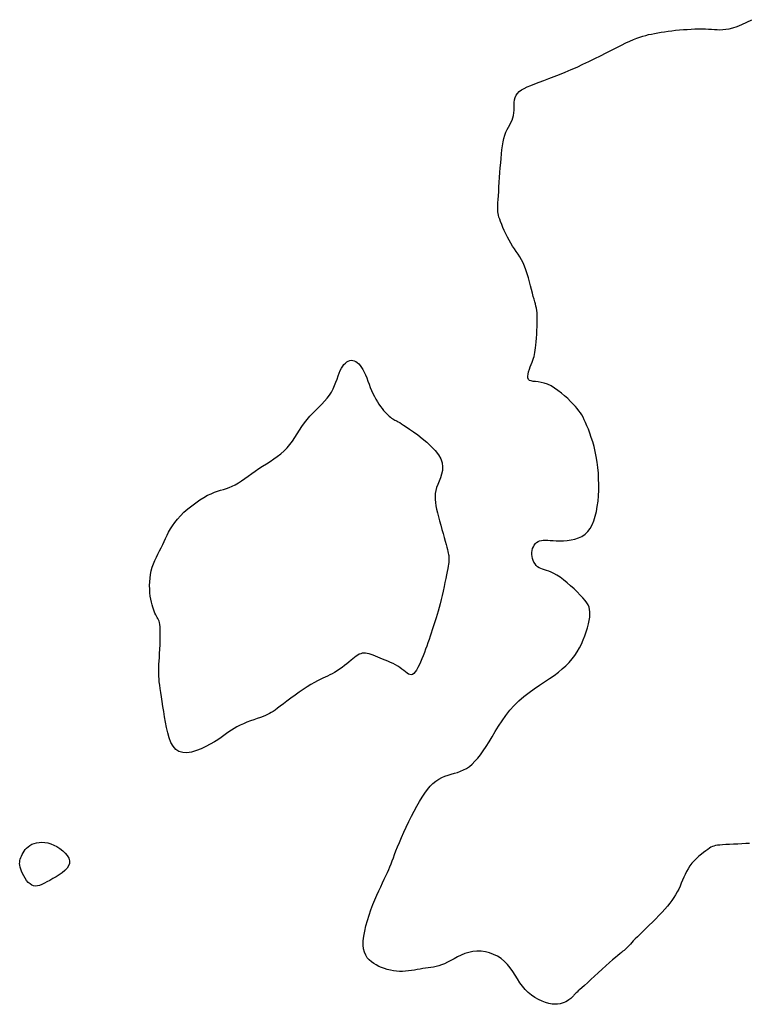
# Model space of a CAD drawing. Header units: millimetres. Extents: x 32690613 to 32693367, y 5343692 to 5344708.
# Tile 359 of 656: x 32692940 to 32692955, y 5343875 to 5343895. Entities that reach past the tile are written whole.
import ezdxf

# ---------------------------------------------------------------- set-up
doc = ezdxf.new("R2010")
doc.units = ezdxf.units.MM
doc.header["$LTSCALE"] = 20
doc.layers.add('02-DGM_HL_493.00', color=102, linetype='Continuous')

msp = doc.modelspace()

# ---------------------------------------------------------------- linework, layer by layer
at = {"layer": '02-DGM_HL_493.00', "elevation": 493, "flags": 128}
msp.add_lwpolyline([(32692955.026, 5343878.433), (32692954.95, 5343878.429), (32692954.867, 5343878.425), (32692954.782, 5343878.421), (32692954.696, 5343878.416), (32692954.613, 5343878.412), (32692954.536, 5343878.408), (32692954.468, 5343878.403), (32692954.411, 5343878.399), (32692954.364, 5343878.394), (32692954.325, 5343878.387), (32692954.292, 5343878.378), (32692954.261, 5343878.367), (32692954.231, 5343878.353), (32692954.2, 5343878.334), (32692954.166, 5343878.311), (32692954.126, 5343878.282), (32692954.081, 5343878.249), (32692954.034, 5343878.211), (32692953.985, 5343878.169), (32692953.935, 5343878.124), (32692953.887, 5343878.075), (32692953.841, 5343878.024), (32692953.799, 5343877.969), (32692953.762, 5343877.913), (32692953.729, 5343877.856), (32692953.7, 5343877.797), (32692953.673, 5343877.737), (32692953.647, 5343877.676), (32692953.621, 5343877.616), (32692953.595, 5343877.555), (32692953.567, 5343877.496), (32692953.537, 5343877.437), (32692953.504, 5343877.379), (32692953.467, 5343877.321), (32692953.427, 5343877.262), (32692953.383, 5343877.203), (32692953.335, 5343877.143), (32692953.282, 5343877.081), (32692953.225, 5343877.018), (32692953.162, 5343876.952), (32692953.097, 5343876.885), (32692953.029, 5343876.817), (32692952.961, 5343876.75), (32692952.894, 5343876.686), (32692952.831, 5343876.624), (32692952.772, 5343876.567), (32692952.719, 5343876.515), (32692952.673, 5343876.469), (32692952.634, 5343876.429), (32692952.601, 5343876.394), (32692952.573, 5343876.363), (32692952.548, 5343876.336), (32692952.526, 5343876.312), (32692952.506, 5343876.291), (32692952.486, 5343876.272), (32692952.465, 5343876.254), (32692952.443, 5343876.235), (32692952.418, 5343876.215), (32692952.389, 5343876.192), (32692952.354, 5343876.165), (32692952.314, 5343876.131), (32692952.266, 5343876.091), (32692952.209, 5343876.042), (32692952.143, 5343875.984), (32692952.07, 5343875.919), (32692951.992, 5343875.848), (32692951.913, 5343875.776), (32692951.834, 5343875.703), (32692951.758, 5343875.634), (32692951.689, 5343875.57), (32692951.627, 5343875.514), (32692951.577, 5343875.467), (32692951.536, 5343875.43), (32692951.503, 5343875.401), (32692951.478, 5343875.378), (32692951.458, 5343875.36), (32692951.443, 5343875.346), (32692951.431, 5343875.334), (32692951.42, 5343875.323), (32692951.411, 5343875.312), (32692951.401, 5343875.3), (32692951.39, 5343875.288), (32692951.378, 5343875.276), (32692951.364, 5343875.262), (32692951.347, 5343875.248), (32692951.328, 5343875.232), (32692951.306, 5343875.215), (32692951.279, 5343875.197), (32692951.248, 5343875.179), (32692951.213, 5343875.162), (32692951.173, 5343875.147), (32692951.128, 5343875.136), (32692951.078, 5343875.128), (32692951.024, 5343875.126), (32692950.963, 5343875.13), (32692950.898, 5343875.142), (32692950.829, 5343875.161), (32692950.757, 5343875.188), (32692950.684, 5343875.222), (32692950.611, 5343875.263), (32692950.54, 5343875.311), (32692950.472, 5343875.366), (32692950.41, 5343875.428), (32692950.353, 5343875.497), (32692950.3, 5343875.57), (32692950.25, 5343875.647), (32692950.202, 5343875.724), (32692950.153, 5343875.801), (32692950.101, 5343875.876), (32692950.045, 5343875.946), (32692949.984, 5343876.009), (32692949.915, 5343876.065), (32692949.841, 5343876.113), (32692949.761, 5343876.152), (32692949.678, 5343876.182), (32692949.592, 5343876.203), (32692949.506, 5343876.215), (32692949.419, 5343876.217), (32692949.334, 5343876.209), (32692949.251, 5343876.192), (32692949.172, 5343876.167), (32692949.094, 5343876.135), (32692949.02, 5343876.1), (32692948.949, 5343876.063), (32692948.88, 5343876.026), (32692948.814, 5343875.992), (32692948.751, 5343875.961), (32692948.691, 5343875.937), (32692948.634, 5343875.918), (32692948.578, 5343875.903), (32692948.523, 5343875.892), (32692948.469, 5343875.883), (32692948.415, 5343875.875), (32692948.36, 5343875.868), (32692948.305, 5343875.86), (32692948.248, 5343875.851), (32692948.19, 5343875.841), (32692948.131, 5343875.831), (32692948.071, 5343875.821), (32692948.01, 5343875.813), (32692947.948, 5343875.807), (32692947.886, 5343875.803), (32692947.824, 5343875.803), (32692947.761, 5343875.807), (32692947.699, 5343875.814), (32692947.637, 5343875.826), (32692947.575, 5343875.841), (32692947.515, 5343875.86), (32692947.457, 5343875.881), (32692947.4, 5343875.906), (32692947.346, 5343875.934), (32692947.294, 5343875.965), (32692947.246, 5343875.999), (32692947.202, 5343876.039), (32692947.163, 5343876.083), (32692947.13, 5343876.135), (32692947.105, 5343876.195), (32692947.088, 5343876.263), (32692947.08, 5343876.341), (32692947.081, 5343876.429), (32692947.092, 5343876.526), (32692947.11, 5343876.63), (32692947.135, 5343876.738), (32692947.165, 5343876.849), (32692947.199, 5343876.96), (32692947.237, 5343877.07), (32692947.277, 5343877.176), (32692947.317, 5343877.276), (32692947.358, 5343877.371), (32692947.399, 5343877.46), (32692947.438, 5343877.544), (32692947.477, 5343877.623), (32692947.513, 5343877.698), (32692947.547, 5343877.768), (32692947.577, 5343877.834), (32692947.605, 5343877.896), (32692947.629, 5343877.955), (32692947.652, 5343878.014), (32692947.675, 5343878.075), (32692947.699, 5343878.138), (32692947.724, 5343878.206), (32692947.753, 5343878.28), (32692947.786, 5343878.363), (32692947.824, 5343878.455), (32692947.867, 5343878.555), (32692947.914, 5343878.661), (32692947.965, 5343878.77), (32692948.017, 5343878.881), (32692948.071, 5343878.991), (32692948.127, 5343879.098), (32692948.182, 5343879.201), (32692948.237, 5343879.297), (32692948.292, 5343879.386), (32692948.346, 5343879.467), (32692948.401, 5343879.541), (32692948.457, 5343879.607), (32692948.514, 5343879.665), (32692948.573, 5343879.714), (32692948.633, 5343879.756), (32692948.695, 5343879.789), (32692948.759, 5343879.816), (32692948.823, 5343879.837), (32692948.888, 5343879.856), (32692948.954, 5343879.874), (32692949.018, 5343879.893), (32692949.082, 5343879.916), (32692949.144, 5343879.943), (32692949.205, 5343879.976), (32692949.264, 5343880.017), (32692949.321, 5343880.065), (32692949.378, 5343880.121), (32692949.435, 5343880.184), (32692949.492, 5343880.256), (32692949.549, 5343880.336), (32692949.608, 5343880.424), (32692949.667, 5343880.521), (32692949.729, 5343880.624), (32692949.794, 5343880.732), (32692949.862, 5343880.843), (32692949.935, 5343880.954), (32692950.013, 5343881.064), (32692950.096, 5343881.17), (32692950.186, 5343881.271), (32692950.283, 5343881.365), (32692950.385, 5343881.452), (32692950.491, 5343881.534), (32692950.598, 5343881.611), (32692950.705, 5343881.683), (32692950.81, 5343881.753), (32692950.91, 5343881.821), (32692951.005, 5343881.887), (32692951.093, 5343881.953), (32692951.173, 5343882.019), (32692951.246, 5343882.086), (32692951.313, 5343882.155), (32692951.374, 5343882.224), (32692951.429, 5343882.297), (32692951.479, 5343882.371), (32692951.525, 5343882.45), (32692951.567, 5343882.531), (32692951.605, 5343882.615), (32692951.638, 5343882.7), (32692951.667, 5343882.783), (32692951.691, 5343882.865), (32692951.711, 5343882.944), (32692951.726, 5343883.017), (32692951.737, 5343883.083), (32692951.742, 5343883.142), (32692951.742, 5343883.195), (32692951.736, 5343883.244), (32692951.724, 5343883.29), (32692951.704, 5343883.334), (32692951.676, 5343883.38), (32692951.641, 5343883.428), (32692951.596, 5343883.481), (32692951.543, 5343883.539), (32692951.482, 5343883.601), (32692951.415, 5343883.666), (32692951.345, 5343883.73), (32692951.273, 5343883.792), (32692951.201, 5343883.851), (32692951.13, 5343883.903), (32692951.064, 5343883.947), (32692951.002, 5343883.981), (32692950.946, 5343884.007), (32692950.895, 5343884.027), (32692950.848, 5343884.042), (32692950.805, 5343884.055), (32692950.766, 5343884.068), (32692950.73, 5343884.082), (32692950.696, 5343884.099), (32692950.666, 5343884.121), (32692950.638, 5343884.148), (32692950.613, 5343884.179), (32692950.591, 5343884.213), (32692950.573, 5343884.25), (32692950.56, 5343884.289), (32692950.551, 5343884.33), (32692950.547, 5343884.371), (32692950.548, 5343884.413), (32692950.553, 5343884.454), (32692950.564, 5343884.493), (32692950.579, 5343884.531), (32692950.598, 5343884.565), (32692950.62, 5343884.595), (32692950.646, 5343884.62), (32692950.675, 5343884.64), (32692950.707, 5343884.654), (32692950.743, 5343884.662), (32692950.782, 5343884.666), (32692950.825, 5343884.667), (32692950.873, 5343884.665), (32692950.927, 5343884.662), (32692950.985, 5343884.658), (32692951.05, 5343884.655), (32692951.121, 5343884.653), (32692951.196, 5343884.655), (32692951.274, 5343884.66), (32692951.353, 5343884.67), (32692951.432, 5343884.687), (32692951.507, 5343884.712), (32692951.578, 5343884.745), (32692951.642, 5343884.789), (32692951.699, 5343884.844), (32692951.748, 5343884.909), (32692951.789, 5343884.984), (32692951.824, 5343885.067), (32692951.853, 5343885.158), (32692951.876, 5343885.256), (32692951.894, 5343885.359), (32692951.908, 5343885.467), (32692951.917, 5343885.578), (32692951.922, 5343885.693), (32692951.924, 5343885.809), (32692951.921, 5343885.926), (32692951.915, 5343886.043), (32692951.904, 5343886.159), (32692951.89, 5343886.272), (32692951.872, 5343886.383), (32692951.85, 5343886.489), (32692951.826, 5343886.591), (32692951.799, 5343886.688), (32692951.77, 5343886.78), (32692951.74, 5343886.866), (32692951.71, 5343886.945), (32692951.681, 5343887.018), (32692951.653, 5343887.083), (32692951.626, 5343887.141), (32692951.6, 5343887.193), (32692951.574, 5343887.24), (32692951.546, 5343887.284), (32692951.515, 5343887.327), (32692951.481, 5343887.371), (32692951.442, 5343887.416), (32692951.396, 5343887.465), (32692951.344, 5343887.519), (32692951.285, 5343887.575), (32692951.222, 5343887.633), (32692951.155, 5343887.69), (32692951.085, 5343887.744), (32692951.014, 5343887.794), (32692950.942, 5343887.836), (32692950.871, 5343887.87), (32692950.803, 5343887.893), (32692950.737, 5343887.909), (32692950.676, 5343887.918), (32692950.62, 5343887.925), (32692950.571, 5343887.931), (32692950.53, 5343887.939), (32692950.498, 5343887.951), (32692950.476, 5343887.971), (32692950.464, 5343888), (32692950.463, 5343888.037), (32692950.469, 5343888.08), (32692950.481, 5343888.128), (32692950.497, 5343888.178), (32692950.516, 5343888.228), (32692950.535, 5343888.278), (32692950.553, 5343888.324), (32692950.569, 5343888.367), (32692950.582, 5343888.406), (32692950.593, 5343888.444), (32692950.602, 5343888.483), (32692950.61, 5343888.524), (32692950.617, 5343888.569), (32692950.623, 5343888.619), (32692950.63, 5343888.678), (32692950.636, 5343888.745), (32692950.642, 5343888.819), (32692950.648, 5343888.898), (32692950.653, 5343888.979), (32692950.657, 5343889.06), (32692950.659, 5343889.139), (32692950.66, 5343889.212), (32692950.659, 5343889.279), (32692950.655, 5343889.337), (32692950.649, 5343889.388), (32692950.641, 5343889.435), (32692950.632, 5343889.478), (32692950.62, 5343889.522), (32692950.607, 5343889.568), (32692950.592, 5343889.619), (32692950.577, 5343889.676), (32692950.56, 5343889.743), (32692950.542, 5343889.816), (32692950.522, 5343889.895), (32692950.501, 5343889.977), (32692950.478, 5343890.06), (32692950.454, 5343890.143), (32692950.427, 5343890.222), (32692950.398, 5343890.297), (32692950.367, 5343890.366), (32692950.334, 5343890.428), (32692950.299, 5343890.487), (32692950.263, 5343890.543), (32692950.226, 5343890.598), (32692950.189, 5343890.653), (32692950.152, 5343890.709), (32692950.115, 5343890.768), (32692950.08, 5343890.831), (32692950.045, 5343890.897), (32692950.012, 5343890.964), (32692949.981, 5343891.031), (32692949.953, 5343891.096), (32692949.927, 5343891.158), (32692949.905, 5343891.215), (32692949.886, 5343891.265), (32692949.871, 5343891.309), (32692949.86, 5343891.347), (32692949.852, 5343891.382), (32692949.848, 5343891.417), (32692949.845, 5343891.453), (32692949.845, 5343891.494), (32692949.847, 5343891.542), (32692949.85, 5343891.599), (32692949.854, 5343891.668), (32692949.859, 5343891.746), (32692949.865, 5343891.832), (32692949.871, 5343891.925), (32692949.878, 5343892.022), (32692949.885, 5343892.122), (32692949.892, 5343892.223), (32692949.899, 5343892.323), (32692949.906, 5343892.42), (32692949.914, 5343892.514), (32692949.922, 5343892.605), (32692949.931, 5343892.691), (32692949.942, 5343892.774), (32692949.956, 5343892.851), (32692949.972, 5343892.923), (32692949.991, 5343892.989), (32692950.014, 5343893.05), (32692950.039, 5343893.105), (32692950.066, 5343893.157), (32692950.092, 5343893.206), (32692950.117, 5343893.253), (32692950.14, 5343893.3), (32692950.158, 5343893.348), (32692950.172, 5343893.397), (32692950.18, 5343893.448), (32692950.183, 5343893.502), (32692950.184, 5343893.557), (32692950.184, 5343893.611), (32692950.186, 5343893.665), (32692950.192, 5343893.717), (32692950.204, 5343893.765), (32692950.222, 5343893.81), (32692950.251, 5343893.85), (32692950.288, 5343893.887), (32692950.334, 5343893.921), (32692950.39, 5343893.952), (32692950.454, 5343893.983), (32692950.526, 5343894.014), (32692950.607, 5343894.045), (32692950.696, 5343894.079), (32692950.792, 5343894.115), (32692950.895, 5343894.154), (32692951.003, 5343894.196), (32692951.117, 5343894.241), (32692951.234, 5343894.289), (32692951.354, 5343894.339), (32692951.476, 5343894.392), (32692951.599, 5343894.448), (32692951.721, 5343894.506), (32692951.843, 5343894.565), (32692951.962, 5343894.625), (32692952.077, 5343894.684), (32692952.188, 5343894.741), (32692952.293, 5343894.795), (32692952.392, 5343894.844), (32692952.482, 5343894.888), (32692952.564, 5343894.926), (32692952.638, 5343894.958), (32692952.706, 5343894.984), (32692952.769, 5343895.007), (32692952.83, 5343895.026), (32692952.889, 5343895.042), (32692952.948, 5343895.057), (32692953.009, 5343895.07), (32692953.072, 5343895.083), (32692953.139, 5343895.095), (32692953.208, 5343895.106), (32692953.279, 5343895.117), (32692953.353, 5343895.128), (32692953.428, 5343895.137), (32692953.505, 5343895.146), (32692953.584, 5343895.154), (32692953.663, 5343895.16), (32692953.743, 5343895.166), (32692953.822, 5343895.17), (32692953.9, 5343895.174), (32692953.976, 5343895.175), (32692954.049, 5343895.176), (32692954.118, 5343895.175), (32692954.183, 5343895.172), (32692954.244, 5343895.168), (32692954.301, 5343895.163), (32692954.357, 5343895.16), (32692954.413, 5343895.158), (32692954.472, 5343895.16), (32692954.535, 5343895.167), (32692954.605, 5343895.18), (32692954.683, 5343895.2), (32692954.77, 5343895.228), (32692954.865, 5343895.265), (32692954.966, 5343895.311), (32692955.07, 5343895.365)], dxfattribs=at)
for points in [[(32692946.005, 5343881.703), (32692945.928, 5343881.654), (32692945.847, 5343881.599), (32692945.762, 5343881.54), (32692945.676, 5343881.478), (32692945.591, 5343881.416), (32692945.511, 5343881.357), (32692945.437, 5343881.301), (32692945.371, 5343881.252), (32692945.315, 5343881.21), (32692945.268, 5343881.175), (32692945.226, 5343881.147), (32692945.188, 5343881.122), (32692945.151, 5343881.101), (32692945.113, 5343881.082), (32692945.07, 5343881.064), (32692945.022, 5343881.045), (32692944.965, 5343881.024), (32692944.901, 5343881.001), (32692944.832, 5343880.976), (32692944.76, 5343880.95), (32692944.687, 5343880.923), (32692944.615, 5343880.893), (32692944.546, 5343880.863), (32692944.482, 5343880.831), (32692944.424, 5343880.798), (32692944.37, 5343880.763), (32692944.318, 5343880.727), (32692944.267, 5343880.69), (32692944.213, 5343880.65), (32692944.156, 5343880.608), (32692944.091, 5343880.565), (32692944.018, 5343880.518), (32692943.934, 5343880.47), (32692943.842, 5343880.422), (32692943.746, 5343880.377), (32692943.647, 5343880.34), (32692943.549, 5343880.312), (32692943.454, 5343880.298), (32692943.367, 5343880.301), (32692943.29, 5343880.323), (32692943.224, 5343880.367), (32692943.17, 5343880.43), (32692943.125, 5343880.51), (32692943.089, 5343880.602), (32692943.059, 5343880.705), (32692943.035, 5343880.813), (32692943.014, 5343880.925), (32692942.995, 5343881.037), (32692942.977, 5343881.145), (32692942.96, 5343881.25), (32692942.944, 5343881.35), (32692942.929, 5343881.444), (32692942.916, 5343881.533), (32692942.904, 5343881.614), (32692942.893, 5343881.689), (32692942.885, 5343881.755), (32692942.879, 5343881.814), (32692942.875, 5343881.866), (32692942.873, 5343881.914), (32692942.872, 5343881.961), (32692942.873, 5343882.009), (32692942.875, 5343882.06), (32692942.878, 5343882.117), (32692942.882, 5343882.181), (32692942.886, 5343882.256), (32692942.891, 5343882.338), (32692942.896, 5343882.425), (32692942.9, 5343882.513), (32692942.903, 5343882.601), (32692942.905, 5343882.685), (32692942.906, 5343882.763), (32692942.905, 5343882.831), (32692942.901, 5343882.888), (32692942.895, 5343882.934), (32692942.888, 5343882.972), (32692942.879, 5343883.004), (32692942.868, 5343883.031), (32692942.855, 5343883.056), (32692942.842, 5343883.08), (32692942.827, 5343883.106), (32692942.812, 5343883.135), (32692942.796, 5343883.167), (32692942.78, 5343883.204), (32692942.764, 5343883.245), (32692942.749, 5343883.29), (32692942.735, 5343883.339), (32692942.722, 5343883.394), (32692942.71, 5343883.453), (32692942.7, 5343883.518), (32692942.693, 5343883.587), (32692942.688, 5343883.659), (32692942.686, 5343883.734), (32692942.688, 5343883.81), (32692942.695, 5343883.887), (32692942.705, 5343883.963), (32692942.72, 5343884.038), (32692942.741, 5343884.11), (32692942.766, 5343884.181), (32692942.794, 5343884.249), (32692942.825, 5343884.316), (32692942.857, 5343884.382), (32692942.891, 5343884.447), (32692942.923, 5343884.511), (32692942.955, 5343884.575), (32692942.985, 5343884.639), (32692943.015, 5343884.703), (32692943.045, 5343884.767), (32692943.077, 5343884.831), (32692943.113, 5343884.897), (32692943.154, 5343884.963), (32692943.202, 5343885.03), (32692943.257, 5343885.099), (32692943.321, 5343885.169), (32692943.393, 5343885.239), (32692943.47, 5343885.308), (32692943.551, 5343885.374), (32692943.634, 5343885.437), (32692943.718, 5343885.494), (32692943.799, 5343885.545), (32692943.877, 5343885.588), (32692943.949, 5343885.622), (32692944.018, 5343885.65), (32692944.082, 5343885.672), (32692944.144, 5343885.691), (32692944.205, 5343885.708), (32692944.264, 5343885.727), (32692944.323, 5343885.748), (32692944.384, 5343885.774), (32692944.446, 5343885.807), (32692944.511, 5343885.845), (32692944.577, 5343885.888), (32692944.645, 5343885.935), (32692944.715, 5343885.984), (32692944.786, 5343886.035), (32692944.859, 5343886.086), (32692944.934, 5343886.138), (32692945.01, 5343886.188), (32692945.087, 5343886.237), (32692945.163, 5343886.286), (32692945.239, 5343886.337), (32692945.312, 5343886.389), (32692945.383, 5343886.444), (32692945.45, 5343886.503), (32692945.513, 5343886.565), (32692945.57, 5343886.632), (32692945.624, 5343886.703), (32692945.674, 5343886.777), (32692945.723, 5343886.853), (32692945.771, 5343886.929), (32692945.819, 5343887.004), (32692945.87, 5343887.078), (32692945.924, 5343887.148), (32692945.981, 5343887.215), (32692946.042, 5343887.279), (32692946.104, 5343887.341), (32692946.166, 5343887.401), (32692946.226, 5343887.461), (32692946.284, 5343887.521), (32692946.337, 5343887.582), (32692946.385, 5343887.645), (32692946.426, 5343887.71), (32692946.461, 5343887.777), (32692946.491, 5343887.845), (32692946.518, 5343887.912), (32692946.541, 5343887.978), (32692946.563, 5343888.041), (32692946.585, 5343888.1), (32692946.607, 5343888.154), (32692946.631, 5343888.201), (32692946.657, 5343888.243), (32692946.683, 5343888.279), (32692946.712, 5343888.308), (32692946.741, 5343888.331), (32692946.771, 5343888.348), (32692946.801, 5343888.358), (32692946.833, 5343888.363), (32692946.864, 5343888.361), (32692946.895, 5343888.352), (32692946.926, 5343888.338), (32692946.957, 5343888.317), (32692946.988, 5343888.29), (32692947.017, 5343888.257), (32692947.046, 5343888.218), (32692947.073, 5343888.172), (32692947.1, 5343888.12), (32692947.125, 5343888.063), (32692947.15, 5343888.002), (32692947.175, 5343887.938), (32692947.2, 5343887.873), (32692947.225, 5343887.807), (32692947.251, 5343887.742), (32692947.279, 5343887.679), (32692947.308, 5343887.62), (32692947.339, 5343887.563), (32692947.37, 5343887.51), (32692947.402, 5343887.46), (32692947.435, 5343887.414), (32692947.467, 5343887.372), (32692947.498, 5343887.333), (32692947.529, 5343887.298), (32692947.558, 5343887.268), (32692947.586, 5343887.24), (32692947.612, 5343887.216), (32692947.638, 5343887.195), (32692947.663, 5343887.177), (32692947.686, 5343887.161), (32692947.709, 5343887.147), (32692947.73, 5343887.135), (32692947.752, 5343887.123), (32692947.774, 5343887.112), (32692947.799, 5343887.099), (32692947.829, 5343887.082), (32692947.865, 5343887.06), (32692947.91, 5343887.033), (32692947.965, 5343886.997), (32692948.031, 5343886.951), (32692948.111, 5343886.895), (32692948.2, 5343886.83), (32692948.294, 5343886.757), (32692948.388, 5343886.678), (32692948.477, 5343886.595), (32692948.558, 5343886.509), (32692948.625, 5343886.423), (32692948.675, 5343886.338), (32692948.703, 5343886.255), (32692948.713, 5343886.175), (32692948.708, 5343886.097), (32692948.691, 5343886.022), (32692948.667, 5343885.95), (32692948.64, 5343885.88), (32692948.612, 5343885.813), (32692948.588, 5343885.748), (32692948.57, 5343885.686), (32692948.56, 5343885.625), (32692948.556, 5343885.564), (32692948.557, 5343885.503), (32692948.563, 5343885.44), (32692948.574, 5343885.374), (32692948.589, 5343885.304), (32692948.607, 5343885.229), (32692948.628, 5343885.148), (32692948.65, 5343885.063), (32692948.674, 5343884.975), (32692948.698, 5343884.888), (32692948.722, 5343884.803), (32692948.745, 5343884.722), (32692948.766, 5343884.647), (32692948.784, 5343884.58), (32692948.8, 5343884.523), (32692948.812, 5343884.475), (32692948.822, 5343884.435), (32692948.829, 5343884.401), (32692948.834, 5343884.373), (32692948.838, 5343884.348), (32692948.84, 5343884.326), (32692948.842, 5343884.305), (32692948.842, 5343884.283), (32692948.842, 5343884.261), (32692948.84, 5343884.236), (32692948.837, 5343884.207), (32692948.832, 5343884.173), (32692948.825, 5343884.132), (32692948.817, 5343884.083), (32692948.806, 5343884.025), (32692948.793, 5343883.957), (32692948.777, 5343883.881), (32692948.76, 5343883.798), (32692948.742, 5343883.711), (32692948.722, 5343883.621), (32692948.702, 5343883.532), (32692948.681, 5343883.444), (32692948.661, 5343883.36), (32692948.64, 5343883.281), (32692948.62, 5343883.208), (32692948.6, 5343883.138), (32692948.58, 5343883.072), (32692948.56, 5343883.008), (32692948.54, 5343882.945), (32692948.52, 5343882.883), (32692948.499, 5343882.82), (32692948.478, 5343882.756), (32692948.456, 5343882.691), (32692948.434, 5343882.625), (32692948.411, 5343882.558), (32692948.387, 5343882.491), (32692948.363, 5343882.424), (32692948.339, 5343882.357), (32692948.313, 5343882.29), (32692948.287, 5343882.224), (32692948.26, 5343882.16), (32692948.233, 5343882.1), (32692948.205, 5343882.046), (32692948.177, 5343881.997), (32692948.149, 5343881.957), (32692948.122, 5343881.926), (32692948.094, 5343881.907), (32692948.066, 5343881.899), (32692948.038, 5343881.902), (32692948.01, 5343881.914), (32692947.98, 5343881.934), (32692947.948, 5343881.958), (32692947.914, 5343881.987), (32692947.876, 5343882.017), (32692947.835, 5343882.047), (32692947.791, 5343882.076), (32692947.743, 5343882.103), (32692947.692, 5343882.129), (32692947.639, 5343882.153), (32692947.586, 5343882.177), (32692947.532, 5343882.199), (32692947.479, 5343882.221), (32692947.427, 5343882.242), (32692947.378, 5343882.263), (32692947.33, 5343882.282), (32692947.284, 5343882.3), (32692947.241, 5343882.316), (32692947.2, 5343882.329), (32692947.161, 5343882.339), (32692947.124, 5343882.345), (32692947.09, 5343882.346), (32692947.058, 5343882.342), (32692947.027, 5343882.333), (32692946.997, 5343882.32), (32692946.966, 5343882.303), (32692946.935, 5343882.281), (32692946.903, 5343882.256), (32692946.867, 5343882.228), (32692946.829, 5343882.197), (32692946.786, 5343882.162), (32692946.741, 5343882.127), (32692946.693, 5343882.09), (32692946.643, 5343882.052), (32692946.592, 5343882.016), (32692946.54, 5343881.981), (32692946.489, 5343881.949), (32692946.439, 5343881.92), (32692946.391, 5343881.895), (32692946.344, 5343881.873), (32692946.295, 5343881.851), (32692946.246, 5343881.829), (32692946.193, 5343881.805), (32692946.136, 5343881.777), (32692946.074, 5343881.743)], [(32692940.036, 5343877.906), (32692940.024, 5343877.947), (32692940.016, 5343877.984), (32692940.013, 5343878.019), (32692940.014, 5343878.051), (32692940.019, 5343878.082), (32692940.026, 5343878.112), (32692940.037, 5343878.142), (32692940.05, 5343878.173), (32692940.066, 5343878.206), (32692940.084, 5343878.239), (32692940.105, 5343878.273), (32692940.129, 5343878.306), (32692940.157, 5343878.337), (32692940.189, 5343878.366), (32692940.225, 5343878.393), (32692940.266, 5343878.415), (32692940.311, 5343878.433), (32692940.361, 5343878.447), (32692940.414, 5343878.454), (32692940.471, 5343878.457), (32692940.53, 5343878.453), (32692940.591, 5343878.442), (32692940.653, 5343878.424), (32692940.717, 5343878.4), (32692940.78, 5343878.367), (32692940.842, 5343878.328), (32692940.899, 5343878.283), (32692940.949, 5343878.235), (32692940.99, 5343878.183), (32692941.021, 5343878.13), (32692941.037, 5343878.076), (32692941.037, 5343878.023), (32692941.02, 5343877.971), (32692940.988, 5343877.922), (32692940.943, 5343877.875), (32692940.889, 5343877.829), (32692940.827, 5343877.787), (32692940.763, 5343877.746), (32692940.697, 5343877.709), (32692940.634, 5343877.673), (32692940.575, 5343877.641), (32692940.521, 5343877.613), (32692940.471, 5343877.589), (32692940.424, 5343877.571), (32692940.381, 5343877.56), (32692940.34, 5343877.556), (32692940.3, 5343877.561), (32692940.263, 5343877.576), (32692940.226, 5343877.6), (32692940.19, 5343877.633), (32692940.157, 5343877.672), (32692940.126, 5343877.717), (32692940.098, 5343877.764), (32692940.073, 5343877.813), (32692940.052, 5343877.861)]]:
    msp.add_lwpolyline(points, close=True, dxfattribs=at)

doc.saveas('drawing.dxf')
